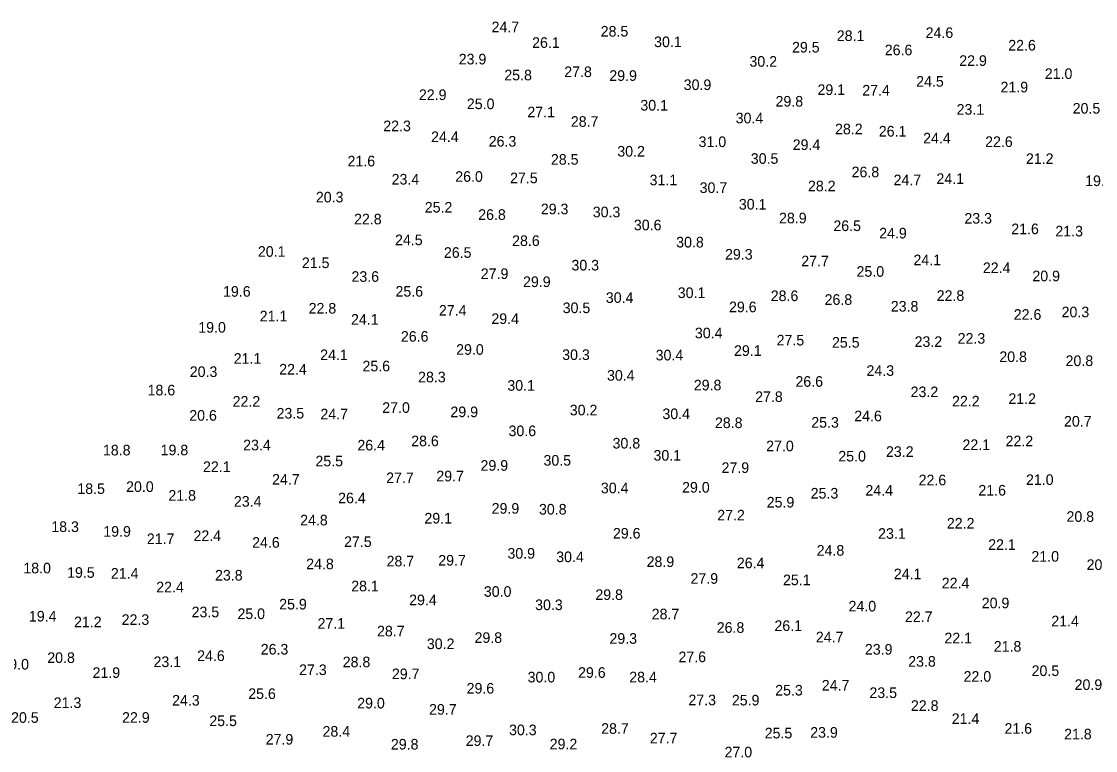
# Model space of a CAD drawing. Extents: x 3040093 to 3056816, y 408076 to 509144.
# Drawn here: x 3044443 to 3044950, y 433369 to 433713 of the extents above; entities that cross this region are included whole.
import ezdxf

# ---------------------------------------------------------------- set-up
doc = ezdxf.new("R2010")
doc.units = 0
doc.layers.add('V-TOPO-SOUN-0610', color=7, linetype='Continuous')

msp = doc.modelspace()

# ---------------------------------------------------------------- texts
at = {"layer": 'V-TOPO-SOUN-0610'}
for s, p in [('24.7 ', (3044664.78, 433707.58)), ('28.5 ', (3044716.23, 433705.54)), ('28.1 ', (3044827.55, 433703.44)), ('24.6 ', (3044869.44, 433704.85)), ('26.1 ', (3044683.91, 433700.2)), ('30.1 ', (3044741.42, 433700.56)), ('29.5 ', (3044806.45, 433698)), ('26.6 ', (3044850.18, 433696.72)), ('22.6 ', (3044908.39, 433698.95)), ('23.9 ', (3044649.3, 433692.39)), ('22.9 ', (3044885.29, 433691.7)), ('27.8 ', (3044699.04, 433686.42)), ('30.2 ', (3044786.37, 433691.31)), ('25.8 ', (3044670.79, 433684.87)), ('29.9 ', (3044720.3, 433684.64)), ('24.5 ', (3044864.98, 433681.89)), ('21.0 ', (3044925.61, 433685.53)), ('30.9 ', (3044755.37, 433680.31)), ('29.1 ', (3044818.46, 433677.98)), ('27.4 ', (3044839.55, 433677.72)), ('21.9 ', (3044904.74, 433679.2)), ('22.9 ', (3044630.53, 433675.59)), ('25.0 ', (3044653.14, 433671.29)), ('29.8 ', (3044798.67, 433672.51)), ('27.1 ', (3044681.65, 433667.45)), ('30.1 ', (3044734.93, 433670.64)), ('23.1 ', (3044884.04, 433668.67)), ('20.5 ', (3044938.77, 433669.19)), ('28.7 ', (3044702.15, 433662.96)), ('30.4 ', (3044779.88, 433664.6)), ('22.3 ', (3044613.73, 433660.89)), ('28.2 ', (3044826.73, 433659.42)), ('26.1 ', (3044847.36, 433658.37)), ('24.4 ', (3044636.27, 433655.77)), ('26.3 ', (3044663.44, 433653.64)), ('31.0 ', (3044762.39, 433653.41)), ('29.4 ', (3044806.78, 433652.03)), ('24.4 ', (3044868.26, 433655.12)), ('22.6 ', (3044897.49, 433653.44)), ('30.2 ', (3044724.07, 433648.92)), ('21.6 ', (3044596.87, 433644.29)), ('28.5 ', (3044692.77, 433645.08)), ('30.5 ', (3044787, 433645.5)), ('21.2 ', (3044916.72, 433645.44)), ('23.4 ', (3044617.67, 433635.73)), ('26.0 ', (3044647.66, 433637.01)), ('27.5 ', (3044673.51, 433636.35)), ('26.8 ', (3044834.53, 433639.17)), ('24.1 ', (3044874.53, 433636.02)), ('31.1 ', (3044739.29, 433635.37)), ('30.7 ', (3044762.88, 433631.76)), ('28.2 ', (3044813.96, 433632.55)), ('24.7 ', (3044854.32, 433635.4)), ('19.3 ', (3044944.64, 433635.01)), ('20.3 ', (3044581.94, 433627.3)), ('25.2 ', (3044633.29, 433622.51)), ('29.3 ', (3044688.01, 433621.69)), ('30.1 ', (3044781.38, 433623.92)), ('22.8 ', (3044599.95, 433616.96)), ('26.8 ', (3044658.48, 433619.06)), ('30.3 ', (3044712.49, 433620.28)), ('28.9 ', (3044800.32, 433617.42)), ('23.3 ', (3044887.72, 433617.29)), ('30.6 ', (3044731.88, 433614.14)), ('26.5 ', (3044825.94, 433613.78)), ('21.6 ', (3044909.8, 433612.3)), ('21.3 ', (3044930.6, 433611.25)), ('24.5 ', (3044619.28, 433607.12)), ('28.6 ', (3044674.46, 433606.73)), ('30.8 ', (3044751.82, 433606.04)), ('24.9 ', (3044847.53, 433610.3)), ('20.1 ', (3044554.61, 433601.64)), ('26.5 ', (3044642.31, 433601.15)), ('29.3 ', (3044774.86, 433600.33)), ('21.5 ', (3044575.35, 433596.32)), ('27.7 ', (3044810.81, 433597.15)), ('24.1 ', (3044863.7, 433597.67)), ('27.9 ', (3044659.7, 433591.17)), ('30.3 ', (3044702.45, 433595.18)), ('25.0 ', (3044836.86, 433592.22)), ('22.4 ', (3044896.41, 433593.96)), ('23.6 ', (3044598.74, 433589.83)), ('29.9 ', (3044679.61, 433587.37)), ('20.9 ', (3044919.77, 433590.09)), ('19.6 ', (3044538.18, 433582.81)), ('25.6 ', (3044619.48, 433582.84)), ('30.1 ', (3044752.58, 433582.18)), ('28.6 ', (3044796.41, 433580.74)), ('22.8 ', (3044874.66, 433580.84)), ('30.5 ', (3044698.31, 433575.07)), ('30.4 ', (3044718.66, 433579.89)), ('29.6 ', (3044776.73, 433575.49)), ('26.8 ', (3044821.8, 433578.97)), ('23.8 ', (3044853.01, 433575.79)), ('21.1 ', (3044555.47, 433571.16)), ('22.8 ', (3044578.53, 433574.87)), ('27.4 ', (3044639.95, 433573.88)), ('29.4 ', (3044664.69, 433569.95)), ('22.6 ', (3044910.98, 433571.92)), ('20.3 ', (3044933.55, 433573.1)), ('19.0 ', (3044526.5, 433565.85)), ('24.1 ', (3044598.51, 433569.59)), ('26.6 ', (3044622.03, 433561.58)), ('30.4 ', (3044760.65, 433563.19)), ('27.5 ', (3044799.17, 433559.81)), ('22.3 ', (3044884.53, 433560.66)), ('29.0 ', (3044648.08, 433555.41)), ('29.1 ', (3044779.09, 433554.89)), ('25.5 ', (3044825.28, 433558.76)), ('23.2 ', (3044864.23, 433559.12)), ('21.1 ', (3044543.2, 433551.18)), ('24.1 ', (3044583.98, 433552.89)), ('30.3 ', (3044698.08, 433552.95)), ('30.4 ', (3044742.15, 433552.76)), ('20.8 ', (3044904.19, 433552)), ('20.8 ', (3044935.42, 433550.1)), ('20.3 ', (3044522.49, 433544.95)), ('22.4 ', (3044564.65, 433546.1)), ('25.6 ', (3044603.92, 433547.6)), ('24.3 ', (3044841.56, 433545.47)), ('28.3 ', (3044630.14, 433542.42)), ('30.4 ', (3044719.21, 433543.21)), ('26.6 ', (3044808.06, 433540.32)), ('18.6 ', (3044502.61, 433536.25)), ('30.1 ', (3044672.23, 433538.45)), ('29.8 ', (3044760.13, 433538.62)), ('23.2 ', (3044862.36, 433535.43)), ('22.2 ', (3044542.7, 433530.94)), ('27.8 ', (3044789.06, 433533.14)), ('22.2 ', (3044881.88, 433531.04)), ('21.2 ', (3044908.45, 433532.22)), ('23.5 ', (3044563.41, 433525.33)), ('24.7 ', (3044584.08, 433524.93)), ('27.0 ', (3044613.24, 433528.02)), ('29.9 ', (3044645.39, 433525.98)), ('30.2 ', (3044701.66, 433526.84)), ('30.4 ', (3044745.33, 433525.07)), ('20.6 ', (3044522.26, 433524.31)), ('28.8 ', (3044770.1, 433520.83)), ('25.3 ', (3044815.51, 433521.03)), ('24.6 ', (3044835.78, 433524.05)), ('20.7 ', (3044934.67, 433521.55)), ('30.6 ', (3044672.79, 433517.03)), ('23.4 ', (3044547.66, 433510.33)), ('26.4 ', (3044601.53, 433510.27)), ('28.6 ', (3044626.89, 433512.27)), ('30.8 ', (3044721.84, 433511.19)), ('27.0 ', (3044794.25, 433509.91)), ('22.1 ', (3044886.8, 433510.47)), ('22.2 ', (3044907.11, 433512.24)), ('18.8 ', (3044481.55, 433507.94)), ('19.8 ', (3044508.75, 433508)), ('30.1 ', (3044741.13, 433505.48)), ('25.0 ', (3044828.27, 433505.08)), ('23.2 ', (3044850.74, 433507.25)), ('22.1 ', (3044528.73, 433500.1)), ('25.5 ', (3044581.75, 433502.79)), ('29.9 ', (3044659.57, 433500.72)), ('30.5 ', (3044689.26, 433503.12)), ('27.9 ', (3044773.22, 433499.67)), ('24.7 ', (3044561.31, 433494.16)), ('27.7 ', (3044615.08, 433494.88)), ('29.7 ', (3044638.73, 433495.7)), ('21.0 ', (3044916.75, 433494)), ('18.5 ', (3044469.48, 433489.76)), ('20.0 ', (3044492.47, 433490.71)), ('30.4 ', (3044716.33, 433490.09)), ('29.0 ', (3044754.61, 433490.39)), ('24.4 ', (3044841.06, 433488.98)), ('22.6 ', (3044866.13, 433493.83)), ('21.6 ', (3044894.31, 433489.01)), ('21.8 ', (3044512.42, 433486.58)), ('26.4 ', (3044592.44, 433485.37)), ('25.3 ', (3044815.24, 433487.6)), ('23.4 ', (3044543.29, 433483.76)), ('29.9 ', (3044664.82, 433480.45)), ('30.8 ', (3044687.13, 433480.05)), ('25.9 ', (3044794.51, 433483.37)), ('24.8 ', (3044574.53, 433474.93)), ('29.1 ', (3044633.12, 433475.82)), ('27.2 ', (3044771.18, 433477.26)), ('20.8 ', (3044935.85, 433476.61)), ('18.3 ', (3044457.21, 433471.82)), ('19.9 ', (3044481.71, 433469.59)), ('29.6 ', (3044722, 433468.7)), ('22.2 ', (3044879.45, 433473.46)), ('21.7 ', (3044502.25, 433466.11)), ('22.4 ', (3044524.23, 433467.55)), ('24.6 ', (3044551.89, 433464.4)), ('27.5 ', (3044595.23, 433464.76)), ('23.1 ', (3044847.03, 433468.6)), ('30.9 ', (3044672.26, 433459.25)), ('24.8 ', (3044818.06, 433460.63)), ('22.1 ', (3044898.94, 433463.39)), ('24.8 ', (3044577.38, 433454.26)), ('28.7 ', (3044615.28, 433455.58)), ('29.7 ', (3044639.65, 433455.97)), ('30.4 ', (3044695.26, 433457.61)), ('28.9 ', (3044737.88, 433455.31)), ('26.4 ', (3044780.43, 433454.72)), ('21.0 ', (3044919.31, 433457.81)), ('20.2 ', (3044945.33, 433453.9)), ('18.0 ', (3044444.02, 433452.3)), ('19.5 ', (3044464.65, 433450.2)), ('21.4 ', (3044485.29, 433449.8)), ('23.8 ', (3044534.4, 433448.92)), ('24.1 ', (3044854.45, 433449.54)), ('22.4 ', (3044506.68, 433443.34)), ('28.1 ', (3044598.61, 433443.83)), ('27.9 ', (3044758.58, 433447.38)), ('25.1 ', (3044802.19, 433446.72)), ('22.4 ', (3044877.05, 433445.24)), ('30.0 ', (3044661.14, 433441.24)), ('29.8 ', (3044713.73, 433439.76)), ('25.9 ', (3044564.65, 433435.27)), ('29.4 ', (3044625.91, 433437.27)), ('30.3 ', (3044685.32, 433434.97)), ('24.0 ', (3044833.09, 433434.32)), ('20.9 ', (3044895.89, 433435.83)), ('19.4 ', (3044446.64, 433429.59)), ('23.5 ', (3044523.35, 433431.59)), ('25.0 ', (3044544.97, 433430.74)), ('28.7 ', (3044740.28, 433430.61)), ('22.7 ', (3044859.7, 433429.36)), ('21.2 ', (3044467.93, 433426.9)), ('22.3 ', (3044490.37, 433427.99)), ('27.1 ', (3044582.73, 433426.21)), ('26.8 ', (3044770.95, 433424.25)), ('26.1 ', (3044798.15, 433425.1)), ('21.4 ', (3044928.69, 433427.3)), ('28.7 ', (3044610.78, 433422.57)), ('29.8 ', (3044656.75, 433419.49)), ('29.3 ', (3044720.36, 433419.09)), ('24.7 ', (3044817.67, 433419.75)), ('22.1 ', (3044878.27, 433419.29)), ('26.3 ', (3044555.96, 433414.01)), ('30.2 ', (3044634.27, 433416.57)), ('23.9 ', (3044840.8, 433413.98)), ('21.8 ', (3044901.56, 433415.35)), ('20.8 ', (3044455.3, 433410.04)), ('23.1 ', (3044505.4, 433408.1)), ('24.6 ', (3044525.97, 433410.96)), ('28.8 ', (3044594.61, 433408.01)), ('27.6 ', (3044752.91, 433410.4)), ('23.8 ', (3044861.21, 433408.27)), ('19.0 ', (3044433.68, 433406.92)), ('21.9 ', (3044476.66, 433402.99)), ('27.3 ', (3044574.04, 433404.33)), ('29.6 ', (3044705.56, 433403.02)), ('20.5 ', (3044919.41, 433403.87)), ('29.7 ', (3044617.8, 433402.39)), ('30.0 ', (3044681.78, 433400.85)), ('28.4 ', (3044729.71, 433400.89)), ('22.0 ', (3044887.32, 433401.18)), ('25.6 ', (3044550.05, 433393.04)), ('29.6 ', (3044653.01, 433395.6)), ('25.3 ', (3044798.51, 433394.68)), ('24.7 ', (3044820.49, 433397.01)), ('23.5 ', (3044842.93, 433393.5)), ('20.9 ', (3044939.69, 433397.31)), ('21.3 ', (3044458.35, 433388.78)), ('24.3 ', (3044514.16, 433389.93)), ('29.0 ', (3044601.43, 433388.58)), ('27.3 ', (3044757.6, 433390.09)), ('25.9 ', (3044778.07, 433389.99)), ('29.7 ', (3044635.32, 433385.63)), ('22.8 ', (3044862.49, 433387.43)), ('20.5 ', (3044438.24, 433381.79)), ('22.9 ', (3044490.57, 433381.82)), ('25.5 ', (3044531.71, 433380.25)), ('21.4 ', (3044881.75, 433381.27)), ('28.4 ', (3044585.09, 433375.26)), ('30.3 ', (3044673.02, 433375.95)), ('28.7 ', (3044716.46, 433376.61)), ('25.5 ', (3044793.56, 433374.44)), ('23.9 ', (3044815.01, 433374.77)), ('21.6 ', (3044906.61, 433376.64)), ('21.8 ', (3044934.73, 433373.98)), ('27.9 ', (3044558.29, 433371.52)), ('29.8 ', (3044617.31, 433369.19)), ('29.7 ', (3044652.58, 433370.87)), ('29.2 ', (3044692.18, 433369.29)), ('27.7 ', (3044739.39, 433372.08)), ('27.0 ', (3044774.63, 433365.49))]:
    msp.add_text(s, height=5, dxfattribs=at).set_placement(p)

doc.saveas('drawing.dxf')
